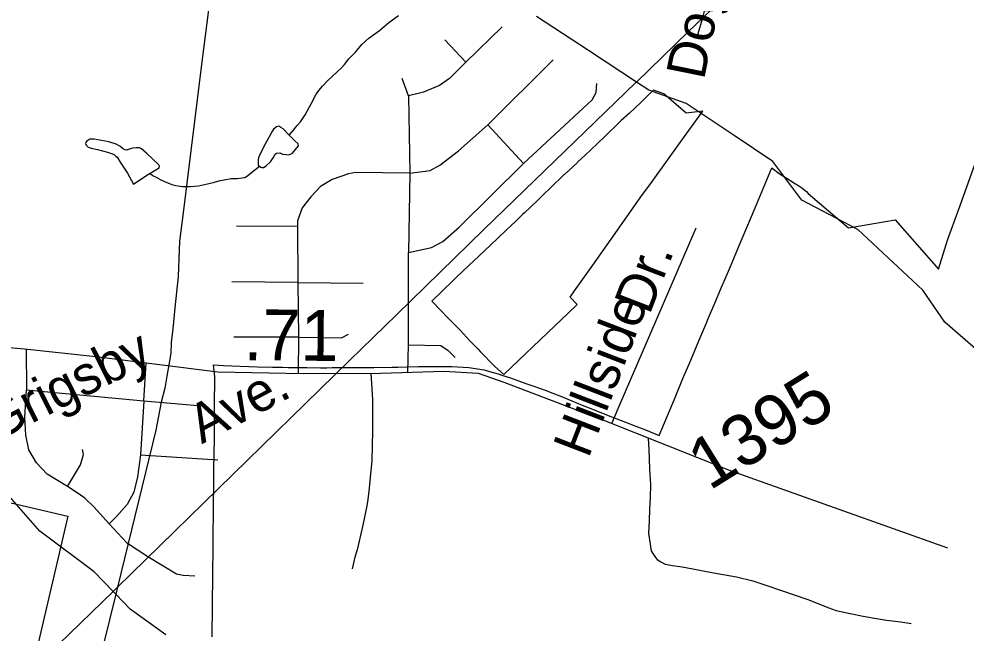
# Model space of a CAD drawing. Extents: x 2001466 to 31450019, y -30647475 to 847247.
# Drawn here: x 2051030 to 2055675, y 686891 to 689904 of the extents above; entities that cross this region are included whole.
import ezdxf

# ---------------------------------------------------------------- set-up
doc = ezdxf.new("R2010")
doc.units = 0
for name, color, linetype in [('Exist Boundary Political City Limit New', 7, 'Continuous'), ('Exist Boundary Political City Limit New Hole', 7, 'Continuous'), ('Exist Hydrographic Creek Single Shore', 7, 'Continuous'), ('Exist Hydrographic Misc Water Feature', 7, 'Continuous'), ('Exist Road Non-System Type 51', 7, 'Continuous'), ('Exist Road Non-System Type 51 Label', 7, 'Continuous'), ('Exist Road Primary NC Shield CELL', 7, 'Continuous'), ('Exist Road Secondary Mileage Hundredths English Label', 7, 'Continuous'), ('Exist Road Secondary Type 51 Attributed', 7, 'Continuous'), ('Exist Road Secondary Type 51 Label', 7, 'Continuous'), ('Exist Road Secondary Type 51 Number Label', 7, 'Continuous'), ('Exist Utilities Electrical Transmission Line', 7, 'Continuous'), ('Map Preparation Boundary City Limit Buffer Line', 7, 'Continuous')]:
    doc.layers.add(name, color=color, linetype=linetype)

msp = doc.modelspace()

# ---------------------------------------------------------------- linework, layer by layer
at = {"layer": 'Exist Boundary Political City Limit New'}
for points in [[(2052719.8, 688193.6), (2052769.8, 688193.8), (2052860, 688195.2), (2052888.1, 688195.9), (2052988.9, 688198.2), (2053026.6, 688198.4), (2053056.1, 688198.5), (2053135, 688198.1), (2053153.5, 688198), (2053236.8, 688193.1), (2053311.5, 688182), (2053337.4, 688174.5), (2053380.6, 688162.1), (2053403.5, 688155), (2053440, 688143.7), (2053516.6, 688115.1), (2053554.9, 688101.8), (2053610.5, 688082.2), (2053648.5, 688067.6), (2053690.4, 688051.4), (2053740.8, 688030.4), (2053792.9, 688008.6), (2053834.2, 687992.3), (2053927.4, 687955.6), (2053983.2, 687933.9), (2054077.4, 687898.2), (2054095.1, 687891.6), (2054169.5, 687860.4), (2054247.6, 688046.7), (2054286.6, 688139.6), (2054324.6, 688230.4), (2054363.9, 688323.9), (2054393.4, 688394), (2054403, 688416.9), (2054406.6, 688425.6), (2054442.1, 688508.8), (2054480.9, 688599.8), (2054483.5, 688606.1), (2054519.1, 688689.8), (2054559.1, 688783.6), (2054640.9, 688976.6), (2054722.8, 689173.6), (2054724.6, 689171.8), (2054758.1, 689144.6), (2054793.2, 689123.6), (2054837.8, 689094.4), (2054845.5, 689091.4), (2054869, 689074.8), (2054893.2, 689056.7), (2054901.2, 689047.9), (2054956.9, 689000.3), (2055000, 688962.8), (2055098.6, 688878.4), (2055327.9, 688918.8), (2055539.8, 688676.1), (2055585.2, 688822.6), (2055638.9, 688971.2), (2055898.6, 689692.2)], [(2051977.9, 686872), (2051981, 687178.3), (2051982.4, 687314.6), (2051984.5, 687542.4), (2051985.1, 687597.2), (2051986.4, 687706.4), (2051987, 687756.5), (2051988.1, 687857.7), (2051989.4, 688003.1), (2051990.8, 688147.7), (2051984.8, 688206.8), (2052007.8, 688205.5), (2052033.6, 688204.2), (2052073.6, 688202.3), (2052197.5, 688197.6), (2052273.1, 688195.7), (2052284.5, 688195.4), (2052322, 688194.8), (2052350.8, 688194.4), (2052442.4, 688193.1), (2052509.4, 688192.8), (2052540.4, 688192.9), (2052565.4, 688193.1), (2052609.4, 688193.7), (2052657.4, 688194.5), (2052719.8, 688193.6)]]:
    msp.add_lwpolyline(points, dxfattribs=at)
at = {"layer": 'Exist Boundary Political City Limit New Hole'}
msp.add_lwpolyline([(2053408.1, 688159.9), (2053657.6, 688397.6), (2053721.4, 688458.2), (2053767.8, 688502.3), (2053733, 688538.2), (2053755.2, 688569.1), (2053843.9, 688695.9), (2053933.9, 688823.8), (2054088.2, 689041.6), (2054124.2, 689090.6), (2054131.6, 689100.9), (2054280.8, 689308.6), (2054376.1, 689440.5), (2054384.2, 689451.7), (2054302.4, 689440.9), (2054193.1, 689536.8), (2054141.9, 689554), (2054121.2, 689534), (2054104.2, 689517.4), (2054078.1, 689492.1), (2054024.5, 689442.1), (2053984.1, 689404.6), (2053969.5, 689390.6), (2053910.4, 689334.2), (2053904.4, 689328.4), (2053902.8, 689326.9), (2053834.6, 689262), (2053807.5, 689236.1), (2053769, 689200.3), (2053766.9, 689198.4), (2053704.9, 689140.9), (2053702.9, 689139), (2053638.8, 689077.4), (2053601.4, 689041.4), (2053600.4, 689040.4), (2053574.5, 689015.4), (2053508.6, 688951.9), (2053500.1, 688943.8), (2053463.6, 688909), (2053443.4, 688889.8), (2053419.8, 688867.2), (2053378.5, 688827.9), (2053313.5, 688766.6), (2053287.2, 688741.8), (2053236.9, 688694.1), (2053173, 688633.4), (2053160.1, 688621.3), (2053055.1, 688518.6), (2053100.1, 688472.2), (2053132.5, 688438.9), (2053194.9, 688375.3), (2053240.4, 688326.8), (2053270.1, 688295.2), (2053279.9, 688284.8), (2053291.9, 688272.5), (2053362.8, 688199.8), (2053408.1, 688159.9)], dxfattribs=at)
at = {"layer": 'Exist Hydrographic Creek Single Shore'}
for p, q in [((2053822.9, 689748.5), (2053568.5, 689915.2)), ((2054058.5, 689594.1), (2053822.9, 689748.5))]:
    msp.add_line(p, q, dxfattribs=at)
for points in [[(2054537, 689332), (2054303, 689488.6), (2054118.9, 689554.6), (2054058.5, 689594.1)], [(2056755.9, 687716.1), (2056521.9, 687940.7), (2055896.9, 688133.9), (2055570.9, 688416.1), (2055463, 688572.6), (2055145, 688871), (2054870, 689014.4), (2054727.9, 689204.3), (2054537, 689332)]]:
    msp.add_lwpolyline(points, dxfattribs=at)
at = {"layer": 'Exist Hydrographic Misc Water Feature'}
msp.add_line((2051504.2, 687081.9), (2051491.3, 687095.4), dxfattribs=at)
for points in [[(2052354.8, 689332.7), (2052374.5, 689356.9), (2052394.8, 689381), (2052410.4, 689398.9), (2052434.4, 689433), (2052464.5, 689490.9), (2052486.5, 689530.9), (2052500.4, 689553.2), (2052518.2, 689573.2), (2052544.1, 689601.3), (2052568.1, 689623.2), (2052590.2, 689643.4), (2052610.3, 689661.5), (2052625.9, 689679.4), (2052648, 689707.2), (2052680, 689741.3), (2052711.6, 689777.5), (2052745.9, 689809.6), (2052797.7, 689847.6), (2052843.5, 689885.7), (2052891.6, 689919.7)], [(2052354.8, 689332.7), (2052324.9, 689364.9), (2052314.8, 689370.8), (2052304.8, 689376.8), (2052292.5, 689374.6), (2052278.7, 689362.9), (2052272.6, 689354.9), (2052239, 689292.7), (2052215.2, 689244.8), (2052205.1, 689222.4), (2052203.1, 689212.6), (2052203.1, 689200.8), (2052202.9, 689186.6), (2052209.2, 689180.8)], [(2052209.2, 689180.8), (2052215.4, 689176.6), (2052220.9, 689174.6), (2052228.9, 689174.6), (2052243.1, 689182.6), (2052263, 689202.7), (2052276.9, 689222.9), (2052286.7, 689240.8), (2052292.9, 689244.7), (2052309.1, 689246.8), (2052323, 689241), (2052340.9, 689239.1), (2052352.8, 689236.9), (2052370.8, 689245.1), (2052387, 689262.9), (2052401, 689281.1), (2052398.9, 689291.1), (2052380.7, 689306.9), (2052354.8, 689332.7)], [(2051669.1, 689143.5), (2051717.1, 689173.9), (2051719.4, 689181.7), (2051715.1, 689187.6), (2051656.8, 689243.5), (2051630.8, 689265.7), (2051620.7, 689271.7), (2051605.1, 689271.6), (2051586.9, 689269.5), (2051562.9, 689261.4), (2051558.8, 689259.6), (2051551, 689261.5), (2051543.2, 689265.1), (2051534.8, 689271.3), (2051525.2, 689279.2), (2051506.9, 689289.3), (2051471, 689301.2), (2051435, 689307.1), (2051399.1, 689313), (2051376.9, 689313.1), (2051366.9, 689306.9), (2051360.7, 689303), (2051357.2, 689297), (2051357, 689293), (2051359.1, 689285), (2051363.2, 689281.1), (2051368.9, 689274.9), (2051383.3, 689269.1), (2051414.9, 689263.1), (2051463.3, 689249.3), (2051489.1, 689241.3), (2051499.1, 689237.4), (2051505.3, 689231.2), (2051511, 689225.4), (2051527, 689201.5), (2051561.5, 689147.6), (2051581.4, 689111.3), (2051591.6, 689093.6), (2051661.3, 689139.8), (2051669.1, 689143.5)], [(2051719.2, 689117.6), (2051705.2, 689125.8), (2051687.2, 689133.8), (2051679.2, 689139.5), (2051669.1, 689143.5)], [(2051719.2, 689117.6), (2051743.1, 689105.8), (2051779.4, 689091.8), (2051799.3, 689086), (2051831.5, 689081.9), (2051871.3, 689081.9), (2051909.7, 689084.2), (2051955.2, 689094.4), (2051989, 689102.2), (2052017.3, 689110.5), (2052037, 689114.4), (2052071.2, 689120.2), (2052099.3, 689120.4), (2052125, 689124.6), (2052137.3, 689126.4), (2052145.1, 689130.5), (2052161.2, 689142.6), (2052187.1, 689162.7), (2052209.2, 689180.8)], [(2051491.3, 687095.4), (2051398.9, 687191.9), (2051131.9, 687390.9), (2050889.9, 687664.9), (2050564.9, 687671.5), (2050297.9, 687778.7), (2050090, 688012.6), (2049947.9, 688087.6), (2049581.1, 688160.7), (2049398, 688328.5), (2049173, 688385.6), (2048797, 688386.6), (2048581, 688417.3), (2048295.7, 688403.4)], [(2051749.9, 686883), (2051575, 687007.9), (2051504.2, 687081.9)]]:
    msp.add_lwpolyline(points, dxfattribs=at)
at = {"layer": 'Exist Road Non-System Type 51'}
for p, q in [((2053968.7, 687992.2), (2054351.1, 688879.4)), ((2053937.6, 687918.4), (2053968.7, 687992.2))]:
    msp.add_line(p, q, dxfattribs=at)
for points in [[(2054356.9, 689815), (2054386.6, 689920.3), (2054397.6, 689966), (2054404.1, 689991.9), (2054417.3, 690051.6), (2054419.9, 690077.6), (2054418.9, 690129.6), (2054417.4, 690151.6), (2054415.7, 690169.7), (2054410.9, 690225.8), (2054417.6, 690261.6), (2054423.9, 690273.5), (2054434.3, 690295.3), (2054448.8, 690317), (2054459.1, 690334.8), (2054514.1, 690429.7)], [(2053222.4, 689692.3), (2053399.6, 689865.3)], [(2053117.9, 689801.2), (2053222.4, 689692.3)], [(2053329.2, 689384.8), (2053649.3, 689703)], [(2053222.4, 689692.3), (2053141.3, 689611.2), (2053092.2, 689577), (2053013.3, 689544.9), (2052940.7, 689525.7)], [(2052940.7, 689525.7), (2052908.7, 689611.2)], [(2053504.2, 689194.7), (2053841.4, 689506.5), (2053860.6, 689542.8), (2053864.9, 689587.7)], [(2052940.7, 689525.7), (2052947.1, 689147.7)], [(2052947.1, 689147.7), (2053047.4, 689160.5), (2053094.4, 689186.1), (2053186.2, 689256.6), (2053329.2, 689384.8)], [(2053329.2, 689384.8), (2053504.2, 689194.7)], [(2052940.7, 688758.3), (2053053.8, 688781.8), (2053109.3, 688811.7), (2053188.3, 688882.2), (2053504.2, 689194.7)], [(2052947.1, 689147.7), (2052682.4, 689149.8), (2052646.1, 689143.4), (2052566.7, 689116.1), (2052509.1, 689081.9), (2052462.2, 689030.6), (2052419.5, 688977.2), (2052396, 688913.2), (2052396, 688885.4)], [(2052947.1, 689147.7), (2052940.7, 688758.3)], [(2052396, 688885.4), (2052097.2, 688887.5)], [(2052396, 688885.4), (2052398.1, 688609.9)], [(2052940.7, 688305.5), (2052940.7, 688758.3)], [(2052398.1, 688609.9), (2052073.7, 688614.1)], [(2052398.1, 688609.9), (2052718.3, 688607.7)], [(2052398.1, 688609.9), (2052400.3, 688341.8)], [(2052400.3, 688341.8), (2052611.6, 688339.7), (2052645.7, 688356.8)], [(2052400.3, 688341.8), (2052084.4, 688341.8)], [(2052400.3, 688341.8), (2052398.5, 688164.2)], [(2052936.7, 688170), (2052940.7, 688305.5)], [(2052940.7, 688305.5), (2053098.6, 688301.2), (2053134.9, 688277.8), (2053169.1, 688243.6)], [(2051064.4, 688284.4), (2051066.7, 688083.5)], [(2051642.5, 688030), (2051653.4, 688216.4)], [(2052755, 688165.7), (2052763.2, 688036.1), (2052763.3, 687944.1), (2052764, 687878.1), (2052762.6, 687814.1), (2052761.1, 687736.2), (2052753.8, 687672.3), (2052748.3, 687602.4), (2052741.2, 687546.6), (2052736.5, 687514.7), (2052716.6, 687421.1), (2052688.1, 687299.6), (2052677.4, 687263.9), (2052664.2, 687206.1)], [(2051268.4, 687609.4), (2051168.7, 687670.1), (2051115.3, 687726.1), (2051078.8, 687789.3), (2051064.3, 687862.2), (2051059.4, 687949.8), (2051066.7, 688083.5)], [(2051066.7, 688083.5), (2051642.5, 688030)], [(2051642.5, 688030), (2051625.5, 687765)], [(2051642.5, 688030), (2051907.4, 688008.1)], [(2054116.1, 687847.6), (2054118.6, 687790.9), (2054122.7, 687696.8), (2054127.1, 687618.7), (2054125.8, 687556.7), (2054122.6, 687498.8), (2054121.4, 687440.8), (2054118.2, 687378.9), (2054125.1, 687326.7), (2054128.6, 687302.7), (2054132.4, 687290.6), (2054138.2, 687280.5), (2054151.8, 687262.2), (2054159.6, 687252), (2054177.3, 687239.7), (2054199.1, 687229.2), (2054209.1, 687227), (2054235, 687222.5), (2054282.8, 687215.5), (2054334.7, 687206.5), (2054428.3, 687188.6), (2054549.8, 687166.1), (2054629.4, 687146.5), (2054693, 687125.2), (2054770.5, 687099.6), (2054899.6, 687054.9), (2055002.8, 687014.8), (2055038.5, 687002.1), (2055106.2, 686986.7), (2055169.9, 686973.4), (2055225.7, 686964.3), (2055285.5, 686955.1), (2055355.3, 686945.7), (2055405.2, 686938.6)], [(2051268.4, 687609.4), (2051331.5, 687716.3), (2051346.1, 687767.4), (2051341.3, 687791.7)], [(2051625.5, 687765), (2051611, 687658), (2051593.9, 687582.6), (2051559.9, 687521.8), (2051508.9, 687463.5), (2051472.5, 687427)], [(2051625.5, 687765), (2052004.6, 687740.7)], [(2051472.5, 687427), (2051397.1, 687509.7), (2051353.4, 687553.4), (2051309.7, 687582.6), (2051268.4, 687609.4)], [(2051472.5, 687427), (2051557.5, 687335.1), (2051662, 687267), (2051802.9, 687181.9), (2051834.5, 687174.6), (2051892.8, 687172.2)]]:
    msp.add_lwpolyline(points, dxfattribs=at)
at = {"layer": 'Exist Road Primary NC Shield CELL'}
msp.add_lwpolyline([(2050138.7, 686760.7), (2050351.9, 687678.1), (2051269.3, 687464.9), (2051056.1, 686547.5)], close=True, dxfattribs=at)
at = {"layer": 'Exist Road Secondary Type 51 Attributed'}
msp.add_lwpolyline([(2049509.3, 689892), (2049907, 689900.5), (2049903.8, 689669.9), (2049908.5, 689553.1), (2049940.1, 689439.4), (2050060, 689183.6), (2050202, 688839.4), (2050347.2, 688566.2), (2050426.1, 688430.4), (2050501.8, 688357.8), (2050615.4, 688323), (2051057.3, 688285.1), (2051407.6, 688247.2), (2052005.6, 688172.2), (2052423.7, 688164.3), (2052802.4, 688165.9), (2053114.9, 688175.4), (2053282.1, 688165.9), (2053408.4, 688121.7), (2053892.8, 687936.2), (2054517.6, 687688.3), (2055584.3, 687308.5)], dxfattribs=at)
at = {"layer": 'Exist Utilities Electrical Transmission Line'}
for p, q in [((2054312.9, 689839.6), (2054461.1, 689982.7)), ((2054058.5, 689594.1), (2054312.9, 689839.6)), ((2051927.6, 689693.9), (2051835.1, 688952)), ((2054056.2, 689591.8), (2054058.5, 689594.1)), ((2052653.3, 688229.9), (2052880.8, 688452.2)), ((2052577.5, 688155.9), (2052653.3, 688229.9)), ((2050650, 686279.8), (2051491.3, 687095.4)), ((2051491.3, 687095.4), (2051512.6, 687116.1)), ((2051512.6, 687116.1), (2051504.2, 687081.9))]:
    msp.add_line(p, q, dxfattribs=at)
for points in [[(2052027.5, 690123), (2051973.8, 690064), (2051927.6, 689693.9)], [(2052880.8, 688452.2), (2053309.2, 688870.8), (2054056.2, 689591.8)], [(2051835.1, 688952), (2051817.9, 688814), (2051810.1, 688640.1), (2051794.4, 688486), (2051784.5, 688384), (2051776.7, 688316), (2051774.8, 688264), (2051764.6, 688206.4)], [(2051764.6, 688206.4), (2051754.9, 688152), (2051745.1, 688092), (2051727.1, 688024), (2051701.3, 687886.1), (2051512.6, 687116.1)], [(2051512.6, 687116.1), (2051580.9, 687182.3), (2052577.5, 688155.9)], [(2051504.2, 687081.9), (2051316, 686313.7), (2051201.6, 686212.3)]]:
    msp.add_lwpolyline(points, dxfattribs=at)
at = {"layer": 'Map Preparation Boundary City Limit Buffer Line'}
for points in [[(2052719.8, 688193.6), (2052769.8, 688193.8), (2052860, 688195.2), (2052888.1, 688195.9), (2052988.9, 688198.2), (2053026.6, 688198.4), (2053056.1, 688198.5), (2053135, 688198.1), (2053153.5, 688198), (2053236.8, 688193.1), (2053311.5, 688182), (2053337.4, 688174.5), (2053380.6, 688162.1), (2053403.5, 688155), (2053440, 688143.7), (2053516.6, 688115.1), (2053554.9, 688101.8), (2053610.5, 688082.2), (2053648.5, 688067.6), (2053690.4, 688051.4), (2053740.8, 688030.4), (2053792.9, 688008.6), (2053834.2, 687992.3), (2053927.4, 687955.6), (2053983.2, 687933.9), (2054077.4, 687898.2), (2054095.1, 687891.6), (2054169.5, 687860.4), (2054247.6, 688046.7), (2054286.6, 688139.6), (2054324.6, 688230.4), (2054363.9, 688323.9), (2054393.4, 688394), (2054403, 688416.9), (2054406.6, 688425.6), (2054442.1, 688508.8), (2054480.9, 688599.8), (2054483.5, 688606.1), (2054519.1, 688689.8), (2054559.1, 688783.6), (2054640.9, 688976.6), (2054722.8, 689173.6), (2054724.6, 689171.8), (2054758.1, 689144.6), (2054793.2, 689123.6), (2054837.8, 689094.4), (2054845.5, 689091.4), (2054869, 689074.8), (2054893.2, 689056.7), (2054901.2, 689047.9), (2054956.9, 689000.3), (2055000, 688962.8), (2055098.6, 688878.4), (2055327.9, 688918.8), (2055539.8, 688676.1), (2055585.2, 688822.6), (2055638.9, 688971.2), (2055898.6, 689692.2)], [(2053408.1, 688159.9), (2053657.6, 688397.6), (2053721.4, 688458.2), (2053767.8, 688502.3), (2053733, 688538.2), (2053755.2, 688569.1), (2053843.9, 688695.9), (2053933.9, 688823.8), (2054088.2, 689041.6), (2054124.2, 689090.6), (2054131.6, 689100.9), (2054280.8, 689308.6), (2054376.1, 689440.5), (2054384.2, 689451.7), (2054302.4, 689440.9), (2054193.1, 689536.8), (2054141.9, 689554), (2054121.2, 689534), (2054104.2, 689517.4), (2054078.1, 689492.1), (2054024.5, 689442.1), (2053984.1, 689404.6), (2053969.5, 689390.6), (2053910.4, 689334.2), (2053904.4, 689328.4), (2053902.8, 689326.9), (2053834.6, 689262), (2053807.5, 689236.1), (2053769, 689200.3), (2053766.9, 689198.4), (2053704.9, 689140.9), (2053702.9, 689139), (2053638.8, 689077.4), (2053601.4, 689041.4), (2053600.4, 689040.4), (2053574.5, 689015.4), (2053508.6, 688951.9), (2053500.1, 688943.8), (2053463.6, 688909), (2053443.4, 688889.8), (2053419.8, 688867.2), (2053378.5, 688827.9), (2053313.5, 688766.6), (2053287.2, 688741.8), (2053236.9, 688694.1), (2053173, 688633.4), (2053160.1, 688621.3), (2053055.1, 688518.6), (2053100.1, 688472.2), (2053132.5, 688438.9), (2053194.9, 688375.3), (2053240.4, 688326.8), (2053270.1, 688295.2), (2053279.9, 688284.8), (2053291.9, 688272.5), (2053362.8, 688199.8), (2053408.1, 688159.9)], [(2051977.9, 686872), (2051981, 687178.3), (2051982.4, 687314.6), (2051984.5, 687542.4), (2051985.1, 687597.2), (2051986.4, 687706.4), (2051987, 687756.5), (2051988.1, 687857.7), (2051989.4, 688003.1), (2051990.8, 688147.7), (2051984.8, 688206.8), (2052007.8, 688205.5), (2052033.6, 688204.2), (2052073.6, 688202.3), (2052197.5, 688197.6), (2052273.1, 688195.7), (2052284.5, 688195.4), (2052322, 688194.8), (2052350.8, 688194.4), (2052442.4, 688193.1), (2052509.4, 688192.8), (2052540.4, 688192.9), (2052565.4, 688193.1), (2052609.4, 688193.7), (2052657.4, 688194.5), (2052719.8, 688193.6)]]:
    msp.add_lwpolyline(points, dxfattribs=at)

# ---------------------------------------------------------------- texts
at = {"layer": 'Exist Road Non-System Type 51 Label'}
for s, rotation, p in [('Dog-', 78.5776, (2054389.4, 689600.4)), ('Dr.', 68.9503, (2054122.5, 688447.7)), ('Hillside', 68.9503, (2053822.8, 687743.8))]:
    msp.add_text(s, height=190, rotation=rotation, dxfattribs=at).set_placement(p)
at = {"layer": 'Exist Road Secondary Mileage Hundredths English Label'}
msp.add_text('.71', height=250, rotation=359.4472, dxfattribs=at).set_placement((2052130.7, 688229.9))
at = {"layer": 'Exist Road Secondary Type 51 Label'}
for s, rotation, p in [('Grigsby', 26.6706, (2050912.3, 687828)), ('Ave.', 27.9437, (2051926.3, 687816.7))]:
    msp.add_text(s, height=190, rotation=rotation, dxfattribs=at).set_placement(p)
at = {"layer": 'Exist Road Secondary Type 51 Number Label'}
msp.add_text('1395', height=250, rotation=31.918, dxfattribs=at).set_placement((2054416.2, 687587.2))

doc.saveas('drawing.dxf')
